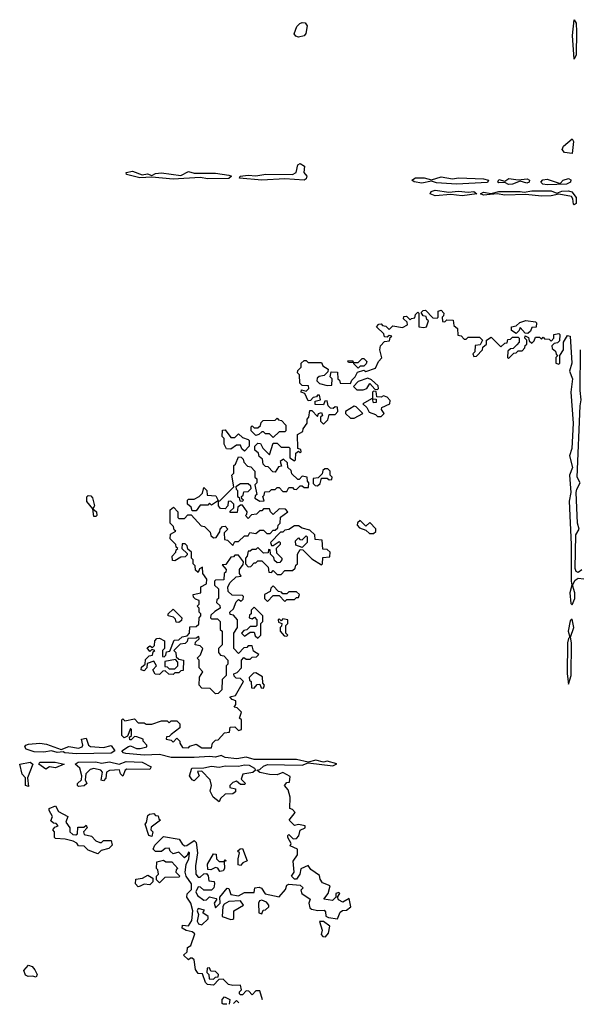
# Model space of a CAD drawing. Extents: x 1980017 to 2252640, y 74400 to 266395.
# Tile 303 of 388: x 2191790 to 2194697, y 166600 to 171708. Entities that reach past the tile are written whole.
import ezdxf

# ---------------------------------------------------------------- set-up
doc = ezdxf.new("R2010")
doc.units = 0

msp = doc.modelspace()

# ---------------------------------------------------------------- linework, layer by layer
at = {"layer": '0CON20XD'}
for points in [[(2193235, 171616.7), (2193221.2, 171621.2), (2193213.3, 171633.3), (2193227.7, 171672.3), (2193241.7, 171688.3), (2193255, 171693.3), (2193270.7, 171690.7), (2193281.2, 171675), (2193273.9, 171636.1), (2193265, 171624), (2193235, 171616.7)], [(2194665, 171502.5), (2194655.8, 171625), (2194665, 171707.5), (2194675, 171690), (2194677.9, 171645), (2194675.4, 171525), (2194665, 171502.5)], [(2194655, 171014), (2194615, 171019.4), (2194603.1, 171035), (2194609.2, 171050.8), (2194655, 171090), (2194662, 171075), (2194655, 171014)], [(2193045, 170875.7), (2192930, 170885), (2192932.5, 170895), (2192975, 170901.4), (2193015, 170896.9), (2193065.7, 170905.7), (2193205, 170904.2), (2193224, 170915), (2193232.9, 170955), (2193245, 170961.4), (2193266.9, 170946.9), (2193262.5, 170915), (2193278.8, 170895), (2193275, 170881.2), (2193265, 170875.8), (2193165, 170881.4), (2193045, 170875.7)], [(2192585, 170881.1), (2192475, 170891.2), (2192413.3, 170886.7), (2192344.2, 170904.2), (2192342.5, 170915), (2192375, 170921.2), (2192425, 170902.5), (2192452.3, 170907.7), (2192475, 170900), (2192495, 170909.2), (2192525, 170912.5), (2192625, 170900), (2192665, 170919.2), (2192695, 170910.8), (2192805, 170911.9), (2192875, 170900.8), (2192887.5, 170895), (2192875, 170883.1), (2192765, 170881.8), (2192725, 170889.2), (2192585, 170881.1)], [(2194055, 170854.4), (2193951.2, 170861.2), (2193925, 170870), (2193875, 170859.4), (2193836.1, 170866.1), (2193823.3, 170875), (2193842.3, 170887.7), (2193887, 170887), (2193925, 170876.7), (2193975, 170892), (2194035, 170882.5), (2194065, 170886.9), (2194195, 170882), (2194220, 170875), (2194215, 170862.5), (2194055, 170854.4)], [(2194325, 170852.9), (2194305, 170863.3), (2194275, 170860.8), (2194268.8, 170865), (2194275, 170878), (2194305, 170870), (2194325.9, 170884.1), (2194375, 170876.2), (2194421.7, 170881.7), (2194433.3, 170875), (2194432.5, 170865), (2194420, 170860), (2194385, 170870), (2194345, 170854.3), (2194325, 170852.9)], [(2194525, 170850), (2194502.5, 170855), (2194492.5, 170865), (2194503.2, 170876.8), (2194525, 170880), (2194591.7, 170858.3), (2194608.8, 170875), (2194635, 170884), (2194647.5, 170877.5), (2194646.2, 170865), (2194625, 170854.3), (2194525, 170850)], [(2193945, 170794), (2193917.5, 170805), (2193924.2, 170815.8), (2193945, 170823.8), (2194015, 170812.5), (2194065, 170818.6), (2194115, 170812.5), (2194144.2, 170815.8), (2194160, 170805), (2194085, 170794.2), (2194025, 170800), (2193945, 170794)], [(2194665, 170746.7), (2194661.4, 170751.4), (2194658.8, 170778.8), (2194650.8, 170790.8), (2194585, 170803.3), (2194545.7, 170794.3), (2194495, 170792.5), (2194415, 170801.2), (2194305, 170796.7), (2194265, 170804), (2194195, 170796.7), (2194180, 170805), (2194195, 170813.3), (2194235, 170806.7), (2194275, 170815.8), (2194385, 170817.1), (2194405, 170812.5), (2194445, 170819.2), (2194545, 170819.2), (2194575, 170807.5), (2194601.4, 170818.6), (2194635, 170820), (2194653.3, 170815), (2194675.4, 170785.4), (2194675, 170754), (2194665, 170746.7)], [(2192718.3, 168508.3), (2192705, 168500), (2192661.7, 168498.3), (2192658.3, 168481.7), (2192648.3, 168471.7), (2192621.7, 168468.3), (2192590, 168435), (2192600, 168425), (2192601.7, 168401.7), (2192615, 168390), (2192640, 168385), (2192638.3, 168331.7), (2192625, 168330), (2192615, 168320), (2192595, 168320), (2192585, 168310), (2192563, 168313), (2192545, 168330), (2192531.7, 168328.3), (2192515, 168310), (2192493, 168313), (2192480, 168335), (2192500, 168355), (2192485, 168380), (2192451.7, 168368.3), (2192450, 168345), (2192435, 168330), (2192420, 168335), (2192421.7, 168348.3), (2192440, 168365), (2192441.7, 168388.3), (2192461.7, 168408.3), (2192478.3, 168411.7), (2192481.7, 168428.3), (2192490, 168435), (2192475, 168440), (2192465, 168430), (2192451.7, 168448.3), (2192465, 168460), (2192478.3, 168451.7), (2192488.3, 168461.7), (2192490, 168485), (2192501.7, 168498.3), (2192515, 168500), (2192540, 168485), (2192540, 168445), (2192530, 168435), (2192530, 168405), (2192538.3, 168401.7), (2192548.3, 168411.7), (2192551.7, 168428.3), (2192568.3, 168431.7), (2192591.7, 168488.3), (2192615, 168490), (2192633, 168507), (2192658.3, 168511.7), (2192670, 168525), (2192671.7, 168558.3), (2192705, 168560), (2192718.3, 168571.7), (2192720, 168605), (2192730, 168615), (2192730, 168625), (2192720, 168635), (2192720, 168655), (2192710, 168665), (2192720, 168675), (2192720, 168695), (2192701.7, 168701.7), (2192691.7, 168711.7), (2192690, 168725), (2192730, 168735), (2192730, 168765), (2192758.3, 168781.7), (2192760, 168805), (2192740, 168835), (2192738.3, 168868.3), (2192721.7, 168858.3), (2192715, 168840), (2192701.7, 168851.7), (2192700, 168875), (2192690, 168885), (2192690, 168905), (2192680, 168915), (2192680, 168945), (2192661.7, 168961.7), (2192658.3, 168978.3), (2192648.3, 168988.3), (2192631.7, 168988.3), (2192630, 168965), (2192658.3, 168938.3), (2192658.3, 168931.7), (2192648.3, 168921.7), (2192625, 168920), (2192595, 168900), (2192583, 168903), (2192580, 168925), (2192600, 168945), (2192601.7, 168958.3), (2192610, 168965), (2192601.7, 168971.7), (2192600, 168985), (2192570, 169015), (2192571.7, 169038.3), (2192600, 169055), (2192591.7, 169061.7), (2192588.3, 169078.3), (2192570, 169095), (2192570, 169165), (2192588.3, 169178.3), (2192610, 169155), (2192610, 169125), (2192615, 169120), (2192645, 169120), (2192661.7, 169138.3), (2192678.3, 169138.3), (2192731.7, 169081.7), (2192748.3, 169078.3), (2192778.3, 169048.3), (2192781.7, 169031.7), (2192795, 169020), (2192808.3, 169021.7), (2192828.3, 169051.7), (2192830, 169065), (2192841.7, 169078.3), (2192855, 169080), (2192870, 169065), (2192850, 169045), (2192851.7, 169011.7), (2192868.3, 169008.3), (2192895, 168980), (2192905, 169000), (2192925, 169000), (2192955, 169030), (2192975, 169030), (2192982.5, 169047.5), (2193015, 169042.5), (2193035, 169060), (2193055, 169060), (2193071.7, 169041.7), (2193088.3, 169041.7), (2193105, 169060), (2193115, 169060), (2193128.3, 169071.7), (2193130, 169085), (2193140, 169095), (2193143, 169127), (2193180, 169155), (2193168.3, 169168.3), (2193135, 169170), (2193105, 169140), (2193090, 169155), (2193085, 169170), (2193055, 169170), (2193045, 169160), (2193035, 169160), (2193018.3, 169141.7), (2192991.7, 169138.3), (2192975, 169120), (2192960, 169135), (2192968.3, 169141.7), (2192970, 169155), (2192945, 169190), (2192935, 169190), (2192921.7, 169178.3), (2192918.3, 169151.7), (2192881.7, 169151.7), (2192881.7, 169158.3), (2192900, 169175), (2192900, 169195), (2192885, 169210), (2192871.7, 169208.3), (2192870, 169185), (2192855, 169170), (2192831.7, 169171.7), (2192820, 169185), (2192820, 169210), (2192815, 169210), (2192785, 169190), (2192775, 169200), (2192765, 169190), (2192725, 169190), (2192705, 169160), (2192685, 169160), (2192678.3, 169178.3), (2192660, 169195), (2192660, 169215), (2192665, 169220), (2192695, 169220), (2192720, 169235), (2192738.3, 169251.7), (2192745, 169280), (2192760, 169265), (2192761.7, 169241.7), (2192807, 169237), (2192820, 169210), (2192828.3, 169211.7), (2192900, 169285), (2192890, 169345), (2192900, 169355), (2192900, 169395), (2192908.3, 169401.7), (2192925, 169440), (2192938.3, 169438.3), (2192948.3, 169428.3), (2192951.7, 169411.7), (2192971.7, 169391.7), (2192988.3, 169388.3), (2193010, 169365), (2193010, 169335), (2193020, 169325), (2193020, 169305), (2193010, 169295), (2193020, 169245), (2193011.7, 169238.3), (2193010, 169225), (2193035, 169210), (2193058.3, 169211.7), (2193050, 169235), (2193058.3, 169241.7), (2193061.7, 169258.3), (2193085, 169260), (2193095, 169270), (2193115, 169270), (2193125, 169280), (2193135, 169280), (2193155, 169260), (2193175, 169260), (2193185, 169280), (2193205, 169280), (2193211.7, 169271.7), (2193225, 169270), (2193245, 169290), (2193255, 169290), (2193265, 169280), (2193288.3, 169281.7), (2193290, 169305), (2193283, 169313), (2193280, 169335), (2193255, 169340), (2193238.3, 169321.7), (2193231.7, 169321.7), (2193201.7, 169351.7), (2193198.3, 169368.3), (2193180, 169385), (2193178.3, 169408.3), (2193158.3, 169428.3), (2193140, 169415), (2193148.3, 169391.7), (2193131.7, 169388.3), (2193115, 169360), (2193101.7, 169361.7), (2193078.3, 169388.3), (2193065, 169390), (2193051.7, 169401.7), (2193048.3, 169428.3), (2193031.7, 169441.7), (2193028.3, 169458.3), (2193010, 169475), (2193010, 169495), (2193025, 169510), (2193038.3, 169508.3), (2193050, 169485), (2193085, 169450), (2193105, 169510), (2193125, 169510), (2193145, 169490), (2193185, 169490), (2193190, 169485), (2193190, 169435), (2193215, 169420), (2193220, 169425), (2193221.7, 169458.3), (2193235, 169470), (2193245, 169460), (2193250, 169465), (2193248.3, 169478.3), (2193232.5, 169482.5), (2193230, 169555), (2193258.3, 169571.7), (2193260, 169585), (2193280, 169615), (2193280, 169635), (2193290, 169645), (2193295, 169680), (2193305, 169680), (2193335, 169650), (2193340, 169665), (2193355, 169670), (2193360, 169655), (2193350, 169645), (2193350, 169625), (2193365, 169610), (2193388.3, 169631.7), (2193395, 169660), (2193425, 169660), (2193440, 169675), (2193438.3, 169698.3), (2193425, 169700), (2193415, 169690), (2193401.7, 169691.7), (2193390, 169705), (2193385, 169730), (2193371.7, 169728.3), (2193365, 169710), (2193321.7, 169711.7), (2193321.7, 169728.3), (2193350, 169735), (2193345, 169760), (2193335, 169760), (2193328.3, 169751.7), (2193311.7, 169748.3), (2193298.3, 169731.7), (2193285, 169730), (2193268.3, 169768.3), (2193250, 169775), (2193251.7, 169788.3), (2193275, 169780), (2193290, 169795), (2193288.3, 169808.3), (2193255, 169810), (2193241.7, 169821.7), (2193240, 169865), (2193230, 169875), (2193231.7, 169888.3), (2193250, 169905), (2193250, 169925), (2193265, 169940), (2193275, 169940), (2193285, 169930), (2193355, 169930), (2193361.7, 169911.7), (2193390, 169895), (2193388.3, 169881.7), (2193368.3, 169861.7), (2193343, 169857), (2193331.7, 169848.3), (2193330, 169835), (2193345, 169820), (2193385, 169810), (2193408.3, 169811.7), (2193410, 169845), (2193400, 169855), (2193405, 169880), (2193438.3, 169878.3), (2193440, 169845), (2193448.3, 169838.3), (2193451.7, 169821.7), (2193505, 169820), (2193511.7, 169838.3), (2193530, 169855), (2193541.7, 169878.3), (2193575, 169890), (2193585, 169882.5), (2193635, 169900), (2193650, 169935), (2193667, 169953), (2193657.5, 169995), (2193660, 170015), (2193681.7, 170038.3), (2193708.3, 170041.7), (2193711.7, 170058.3), (2193720, 170065), (2193705, 170070), (2193695, 170060), (2193681.7, 170061.7), (2193678.3, 170078.3), (2193640, 170115), (2193651.7, 170128.3), (2193665, 170130), (2193671.7, 170121.7), (2193688.3, 170118.3), (2193705, 170100), (2193725, 170120), (2193775, 170110), (2193800, 170125), (2193798.3, 170138.3), (2193780, 170155), (2193781.7, 170168.3), (2193795, 170170), (2193815, 170150), (2193821.7, 170158.3), (2193838.3, 170161.7), (2193841.7, 170178.3), (2193855, 170190), (2193860, 170185), (2193860, 170115), (2193885, 170110), (2193900, 170115), (2193910, 170145), (2193901.7, 170151.7), (2193898.3, 170168.3), (2193881.7, 170171.7), (2193871.7, 170188.3), (2193881.7, 170198.3), (2193895, 170200), (2193931.7, 170161.7), (2193955, 170160), (2193960, 170165), (2193960, 170195), (2193975, 170200), (2193990, 170185), (2193988.3, 170171.7), (2193980, 170165), (2193981.7, 170141.7), (2193995, 170140), (2194005, 170150), (2194038.3, 170148.3), (2194041.7, 170121.7), (2194060, 170105), (2194061.7, 170071.7), (2194078.3, 170068.3), (2194095, 170050), (2194105, 170050), (2194115, 170060), (2194175, 170060), (2194190, 170045), (2194178.3, 170021.7), (2194151.7, 170018.3), (2194150, 169985), (2194140, 169975), (2194145, 169960), (2194158.3, 169961.7), (2194190, 169995), (2194191.7, 170008.3), (2194210, 170025), (2194210, 170045), (2194235, 170060), (2194285, 170010), (2194305, 170030), (2194318.3, 170031.7), (2194321.7, 170048.3), (2194335, 170050), (2194345, 170060), (2194375, 170060), (2194380, 170055), (2194380, 170035), (2194368.3, 170021.7), (2194348.3, 170001.7), (2194335, 170000), (2194321.7, 169988.3), (2194320, 169955), (2194325, 169950), (2194351.7, 169978.3), (2194365, 169980), (2194375, 169990), (2194395, 169990), (2194410, 170005), (2194411.7, 170018.3), (2194420, 170025), (2194420, 170045), (2194410, 170055), (2194411.7, 170068.3), (2194428.3, 170058.3), (2194431.7, 170041.7), (2194445, 170030), (2194458.3, 170041.7), (2194465, 170060), (2194485, 170060), (2194495, 170050), (2194505, 170060), (2194511.7, 170051.7), (2194535, 170050), (2194545, 170040), (2194560, 170055), (2194560, 170075), (2194585, 170080), (2194590, 170075), (2194588.3, 170041.7), (2194578.3, 170031.7), (2194561.7, 170028.3), (2194550, 170015), (2194551.7, 170001.7), (2194568.3, 169988.3), (2194571.7, 169971.7), (2194580, 169965), (2194570, 169955), (2194570, 169925), (2194585, 169920), (2194590, 169925), (2194590, 169965), (2194610, 169995), (2194610, 170035), (2194630.7, 170069.3), (2194645, 170066.7), (2194652.9, 169925), (2194640, 169885), (2194656.9, 169845), (2194647.1, 169775), (2194659.2, 169615), (2194652.3, 169482.3), (2194641.4, 169445), (2194655.8, 169385), (2194640.8, 169345), (2194647.5, 169255), (2194639.7, 169209.7)], [(2194425, 170080), (2194411.7, 170081.7), (2194385, 170110), (2194380, 170095), (2194365, 170080), (2194340, 170095), (2194340, 170115), (2194365, 170120), (2194383, 170137), (2194415, 170147.5), (2194465, 170140), (2194470, 170135), (2194468.3, 170111.7), (2194445, 170110), (2194438.3, 170091.7), (2194425, 170080)], [(2194705, 168854.4), (2194685, 168839.2), (2194675.6, 168845.6), (2194670.9, 168860.9), (2194673.3, 169035), (2194691.2, 169065), (2194683.1, 169095), (2194675.4, 169255), (2194678, 169272), (2194696, 169305), (2194680.6, 169335), (2194695.3, 169705), (2194702.1, 169735), (2194695.9, 169784.1), (2194698.6, 169995)], [(2193545, 169900), (2193521.7, 169921.7), (2193520, 169930), (2193495, 169930), (2193491.7, 169938.3), (2193515, 169940), (2193520, 169930), (2193545, 169930), (2193565, 169950), (2193575, 169950), (2193590, 169935), (2193587, 169923), (2193575, 169910), (2193555, 169910), (2193545, 169900)], [(2193571.7, 169788.3), (2193590, 169795), (2193605, 169820), (2193631.7, 169791.7), (2193645, 169790), (2193650, 169795), (2193648.3, 169808.3), (2193615, 169840), (2193595, 169847.5), (2193545, 169830), (2193520, 169805), (2193538.3, 169788.3), (2193571.7, 169788.3)], [(2193665, 169650), (2193680, 169665), (2193666.7, 169685), (2193667.5, 169695), (2193710, 169715), (2193711.7, 169731.7), (2193695, 169750), (2193677, 169757), (2193665, 169750), (2193641.7, 169751.7), (2193638.3, 169778.3), (2193625, 169780), (2193620, 169775), (2193620, 169740), (2193638.3, 169738.3), (2193638.3, 169721.7), (2193625, 169720), (2193620, 169740), (2193615, 169740), (2193570, 169715), (2193590, 169695), (2193601.7, 169671.7), (2193635, 169660), (2193645, 169650), (2193665, 169650)], [(2193525, 169640), (2193570, 169665), (2193535, 169700), (2193525, 169702.5), (2193480, 169675), (2193480, 169665), (2193505, 169640), (2193525, 169640)], [(2193105, 169540), (2193085, 169560), (2193065, 169560), (2193055, 169570), (2193045, 169570), (2193030, 169555), (2193015, 169550), (2192990, 169575), (2192990, 169595), (2192995, 169600), (2193005, 169590), (2193025, 169590), (2193038.3, 169601.7), (2193041.7, 169618.3), (2193051.7, 169628.3), (2193115, 169630), (2193125, 169640), (2193131.7, 169631.7), (2193148.3, 169628.3), (2193170, 169605), (2193170, 169575), (2193165, 169570), (2193135, 169570), (2193105, 169540)], [(2192955, 169470), (2192941.7, 169481.7), (2192935, 169500), (2192915, 169500), (2192885, 169480), (2192861.7, 169481.7), (2192850, 169505), (2192850, 169535), (2192840, 169545), (2192841.7, 169578.3), (2192855, 169580), (2192885, 169540), (2192905, 169540), (2192925, 169560), (2192945, 169540), (2192975, 169530), (2192980, 169525), (2192980, 169495), (2192955, 169470)], [(2193335, 169290), (2193348.3, 169301.7), (2193355, 169330), (2193385, 169330), (2193395, 169320), (2193408.3, 169321.7), (2193410, 169335), (2193400, 169345), (2193400, 169365), (2193388.3, 169378.3), (2193371.7, 169378.3), (2193361.7, 169368.3), (2193358.3, 169351.7), (2193338.3, 169331.7), (2193311.7, 169328.3), (2193311.7, 169301.7), (2193321.7, 169291.7), (2193335, 169290)], [(2192945, 169210), (2192950, 169215), (2192941.7, 169221.7), (2192940, 169235), (2192948.3, 169241.7), (2192951.7, 169258.3), (2192975, 169260), (2192990, 169275), (2192988.3, 169288.3), (2192975, 169300), (2192935, 169300), (2192910, 169285), (2192911.7, 169271.7), (2192920, 169265), (2192920, 169235), (2192928.3, 169228.3), (2192931.7, 169211.7), (2192945, 169210)], [(2192185, 169130), (2192175, 169130), (2192170, 169170), (2192138.3, 169208.3), (2192138.3, 169231.7), (2192145, 169240), (2192158.3, 169238.3), (2192167.5, 169227.5), (2192177.5, 169185), (2192170, 169170), (2192187.5, 169155), (2192190, 169135), (2192185, 169130)], [(2194639.7, 169209.7), (2194650, 168985), (2194648.8, 168795), (2194653.3, 168775), (2194642.5, 168735), (2194648.3, 168678.3), (2194655, 168672.5), (2194669.2, 168705), (2194668.1, 168735), (2194656.7, 168775), (2194669.6, 168800.5), (2194685, 168811.2), (2194715, 168807.8)], [(2193625, 169042.5), (2193637, 169053), (2193637, 169067), (2193605, 169100), (2193585, 169080), (2193555, 169110), (2193541.7, 169098.3), (2193540, 169085), (2193551.7, 169071.7), (2193585, 169060), (2193603, 169043), (2193625, 169042.5)], [(2193145, 168830), (2193165, 168850), (2193205, 168850), (2193218.3, 168861.7), (2193221.7, 168878.3), (2193230, 168885), (2193230, 168935), (2193245, 168960), (2193258.3, 168958.3), (2193305, 168910), (2193355, 168880), (2193360, 168885), (2193361.7, 168918.3), (2193398.3, 168921.7), (2193400, 168945), (2193385, 168960), (2193361.7, 168961.7), (2193358.3, 169008.3), (2193321.7, 169011.7), (2193320, 169035), (2193295, 169060), (2193255, 169070), (2193235, 169082.5), (2193215, 169082.5), (2193185, 169062.5), (2193165, 169060), (2193155, 169050), (2193141.7, 169048.3), (2193090, 168995), (2193095, 168980), (2193105, 168980), (2193135, 169000), (2193140, 168995), (2193140, 168985), (2193120, 168965), (2193121.7, 168941.7), (2193150, 168915), (2193150, 168905), (2193138.3, 168891.7), (2193125, 168890), (2193111.7, 168901.7), (2193108.3, 168918.3), (2193090, 168935), (2193088.3, 168958.3), (2193080, 168960), (2193078.3, 168941.7), (2193055, 168940), (2193025, 168970), (2193015, 168960), (2192995, 168960), (2192985, 168950), (2192975, 168950), (2192970, 168925), (2192960, 168915), (2192960, 168885), (2192975, 168870), (2192988.3, 168871.7), (2193005, 168890), (2193015, 168890), (2193025, 168900), (2193045, 168900), (2193078.3, 168868.3), (2193081.7, 168841.7), (2193095, 168840), (2193105, 168850), (2193125, 168830), (2193145, 168830)], [(2193255, 168970), (2193221.7, 168981.7), (2193220, 169005), (2193235, 169020), (2193241.7, 169011.7), (2193255, 169010), (2193275, 169030), (2193280, 169025), (2193280, 168995), (2193255, 168970)], [(2193048.8, 166624), (2193035, 166670), (2193015, 166670), (2192995, 166650), (2192978.3, 166668.3), (2192965, 166670), (2192945, 166650), (2192935, 166650), (2192930, 166655), (2192930, 166665), (2192940, 166675), (2192935, 166700), (2192895, 166697.5), (2192873, 166703), (2192845, 166730), (2192821.7, 166728.3), (2192795, 166700), (2192763, 166703), (2192753, 166713), (2192738.3, 166758.3), (2192715, 166760), (2192700.7, 166780.7), (2192695, 166830), (2192685, 166840), (2192675, 166840), (2192665, 166830), (2192640, 166855), (2192658.3, 166871.7), (2192660, 166895), (2192677.5, 166905), (2192697.5, 166965), (2192685, 166976.7), (2192653, 166983), (2192632.5, 166995), (2192635, 167010), (2192665, 167007.5), (2192683.3, 167035), (2192687.5, 167085), (2192676.7, 167125), (2192656.7, 167155), (2192657.5, 167172.5), (2192680, 167195), (2192681.2, 167225), (2192652.5, 167265), (2192647.5, 167285), (2192652.5, 167325), (2192667.5, 167355), (2192670, 167385), (2192665, 167390), (2192658.3, 167371.7), (2192645, 167360), (2192615, 167390), (2192585, 167380), (2192570, 167395), (2192565, 167410), (2192545, 167407.5), (2192525, 167393.3), (2192495, 167392.5), (2192482.5, 167405), (2192490, 167425), (2192535, 167470), (2192617, 167457), (2192631.7, 167431.7), (2192645, 167422.5), (2192657, 167423), (2192695, 167450), (2192705, 167440), (2192712.5, 167385), (2192701.2, 167318.8), (2192703.3, 167275), (2192715, 167260), (2192725, 167260), (2192745, 167277.5), (2192758.3, 167278.3), (2192767, 167267), (2192770, 167240), (2192797.5, 167237.5), (2192800, 167225), (2192796.7, 167205), (2192785, 167192.5), (2192745, 167192.5), (2192728.3, 167208.3), (2192715, 167210), (2192703.6, 167183.6), (2192712.5, 167165), (2192745, 167140), (2192758.3, 167141.7), (2192775, 167157.5), (2192809.3, 167149.3), (2192812.5, 167145), (2192797.5, 167125), (2192805, 167100), (2192830, 167125), (2192827.5, 167155), (2192865, 167202.5), (2192875, 167200), (2192885, 167170), (2192925, 167162.5), (2192955, 167180), (2193005, 167180), (2193010, 167205), (2193031.7, 167208.3), (2193043, 167203), (2193063, 167173), (2193135, 167156.7), (2193167.5, 167195), (2193175, 167217.5), (2193185, 167222.5), (2193245, 167217.5), (2193260, 167205), (2193248.3, 167191.7), (2193253.3, 167175), (2193296.7, 167145), (2193290, 167125), (2193295, 167100), (2193303, 167093), (2193336.4, 167086.4), (2193368.3, 167088.3), (2193375, 167080), (2193377.5, 167057.5), (2193390.7, 167050.7), (2193437, 167043), (2193451.7, 167078.3), (2193463.6, 167086.4), (2193485, 167087.5), (2193507.5, 167105), (2193498.3, 167148.3), (2193465, 167130), (2193442.3, 167142.3), (2193437.5, 167155), (2193450, 167175), (2193445, 167180), (2193430, 167175), (2193430, 167155), (2193411.7, 167138.3), (2193367.5, 167145), (2193390, 167175), (2193400, 167215), (2193360, 167230), (2193348.3, 167248.3), (2193345, 167267.5), (2193300, 167300), (2193285, 167320), (2193247, 167303), (2193242.5, 167275), (2193225, 167250), (2193215, 167250), (2193200, 167265), (2193212.5, 167285), (2193208.3, 167341.7), (2193230, 167375), (2193230, 167405), (2193191.7, 167421.7), (2193197.5, 167435), (2193180, 167465), (2193180, 167475), (2193185, 167480), (2193208.3, 167458.3), (2193225, 167460), (2193236.7, 167473.3), (2193245, 167502.5), (2193270, 167515), (2193270, 167525), (2193235, 167532.5), (2193215, 167527.5), (2193187.5, 167555), (2193217.5, 167595), (2193205, 167610), (2193190, 167615), (2193192.5, 167675), (2193181.7, 167711.7), (2193163.3, 167735), (2193175, 167750), (2193188.3, 167751.7), (2193191.7, 167781.7), (2193155, 167802.5), (2193125, 167790), (2193085, 167792.5), (2193035, 167802.5), (2193020, 167815), (2193035, 167817.5), (2193054.4, 167835.6), (2193075, 167844.4), (2193162.5, 167842.5), (2193255, 167840), (2193285, 167852.5), (2193413, 167837), (2193435, 167846.7), (2193385, 167861.2), (2193365, 167856), (2193325, 167865.7), (2193285, 167856.2), (2193225, 167870), (2193005, 167870), (2192965, 167882.5), (2192915.8, 167874.2), (2192855, 167880), (2192835, 167890), (2192805, 167881.9), (2192775, 167886), (2192695, 167880), (2192575, 167881.1), (2192515, 167896), (2192435, 167891.9), (2192340.9, 167900.9), (2192327.5, 167905), (2192320, 167915), (2192355, 167937.5), (2192365, 167940), (2192395, 167926.7), (2192415, 167926.7), (2192450, 167935), (2192450, 167945), (2192430, 167965), (2192430, 167975), (2192397, 167987), (2192385, 167990), (2192368.3, 167971.7), (2192361.7, 167971.7), (2192360, 167985), (2192370, 167995), (2192370, 168025), (2192365, 168030), (2192348.3, 167991.7), (2192331.7, 167981.7), (2192320, 167995), (2192320, 168075), (2192325, 168080), (2192335, 168070), (2192385, 168080), (2192405, 168060), (2192435, 168060), (2192445, 168052.5), (2192475, 168052.5), (2192525, 168070), (2192555, 168070), (2192565, 168060), (2192575, 168070), (2192605, 168070), (2192620, 168055), (2192620, 168035), (2192575, 168000), (2192565, 167990), (2192551.7, 167988.3), (2192550, 167975), (2192575, 167970), (2192585, 167960), (2192605, 167980), (2192620, 167965), (2192620, 167955), (2192635, 167932.5), (2192665, 167930), (2192671.7, 167938.3), (2192705, 167950), (2192735, 167930), (2192785, 167930), (2192790, 167955), (2192805, 167970), (2192818.3, 167971.7), (2192851.7, 168008.3), (2192878.3, 168011.7), (2192881.7, 168038.3), (2192905, 168040), (2192925, 168020), (2192940, 168025), (2192940, 168075), (2192930, 168085), (2192940, 168115), (2192918.3, 168138.3), (2192901.7, 168141.7), (2192910, 168155), (2192910, 168175), (2192891.7, 168181.7), (2192880, 168195), (2192908.3, 168201.7), (2192950, 168275), (2192935, 168290), (2192911.7, 168291.7), (2192901.7, 168301.7), (2192900, 168315), (2192918.3, 168321.7), (2192940, 168345), (2192940, 168385), (2192951.7, 168398.3), (2192965, 168390), (2192985, 168390), (2192995, 168400), (2193018.3, 168401.7), (2193030, 168415), (2193001.7, 168431.7), (2192995, 168460), (2192975, 168460), (2192968.3, 168451.7), (2192951.7, 168448.3), (2192925, 168420), (2192900, 168445), (2192900, 168525), (2192920, 168555), (2192920, 168595), (2192898.3, 168618.3), (2192881.7, 168621.7), (2192880, 168635), (2192898.3, 168651.7), (2192911.7, 168688.3), (2192925, 168700), (2192938.3, 168691.7), (2192948.3, 168701.7), (2192950, 168715), (2192945, 168720), (2192891.7, 168721.7), (2192871.7, 168741.7), (2192870, 168765), (2192881.7, 168788.3), (2192911.7, 168818.3), (2192938.3, 168821.7), (2192930, 168835), (2192930, 168855), (2192948.3, 168881.7), (2192950, 168895), (2192925, 168930), (2192905, 168930), (2192898.3, 168921.7), (2192885, 168920), (2192858.3, 168881.7), (2192840, 168880), (2192860, 168855), (2192858.3, 168841.7), (2192850, 168835), (2192848.3, 168801.7), (2192805, 168800), (2192800, 168795), (2192800, 168775), (2192820, 168755), (2192820, 168705), (2192811.7, 168698.3), (2192810, 168685), (2192828.3, 168668.3), (2192830, 168655), (2192801.7, 168638.3), (2192781.7, 168618.3), (2192780, 168605), (2192785, 168600), (2192815, 168600), (2192830, 168585), (2192830, 168545), (2192840, 168535), (2192840, 168465), (2192820, 168445), (2192820, 168425), (2192831.7, 168411.7), (2192848.3, 168408.3), (2192870, 168385), (2192870, 168365), (2192860, 168355), (2192860, 168305), (2192840, 168285), (2192838.3, 168231.7), (2192818.3, 168211.7), (2192805, 168210), (2192778.3, 168238.3), (2192735, 168240), (2192720, 168255), (2192723, 168297), (2192740, 168325), (2192720, 168345), (2192720, 168385), (2192710, 168395), (2192727, 168413), (2192740, 168445), (2192725, 168460), (2192700, 168465), (2192701.7, 168478.3), (2192720, 168495), (2192718.3, 168508.3)], [(2193165, 168690), (2193175, 168700), (2193215, 168700), (2193225, 168710), (2193235, 168710), (2193240, 168725), (2193225, 168740), (2193185, 168740), (2193175, 168730), (2193155, 168730), (2193148.3, 168738.3), (2193131.7, 168741.7), (2193105, 168770), (2193091.7, 168758.3), (2193088.3, 168741.7), (2193060, 168725), (2193060, 168705), (2193075, 168690), (2193105, 168720), (2193135, 168720), (2193165, 168690)], [(2192615, 168580), (2192601.7, 168581.7), (2192598.3, 168598.3), (2192588.3, 168608.3), (2192560, 168615), (2192560, 168625), (2192585, 168650), (2192630, 168605), (2192628.3, 168591.7), (2192615, 168580)], [(2193025, 168500), (2193040, 168515), (2193040, 168575), (2193050, 168585), (2193050, 168615), (2193005, 168660), (2192990, 168645), (2192990, 168625), (2192981.7, 168618.3), (2192980, 168605), (2192995, 168600), (2193008.3, 168608.3), (2193020, 168595), (2193020, 168565), (2193015, 168560), (2192985, 168560), (2192968.3, 168541.7), (2192951.7, 168538.3), (2192940, 168525), (2192955, 168510), (2192985, 168530), (2193005, 168530), (2193011.7, 168511.7), (2193025, 168500)], [(2193175, 168510), (2193180, 168515), (2193170, 168525), (2193170, 168565), (2193180, 168575), (2193180, 168595), (2193155, 168600), (2193145, 168590), (2193135, 168600), (2193130, 168595), (2193131.7, 168581.7), (2193150, 168575), (2193148.3, 168561.7), (2193140, 168555), (2193140, 168535), (2193161.7, 168511.7), (2193175, 168510)], [(2194635, 168260), (2194650, 168305), (2194650.8, 168475), (2194646.2, 168505), (2194662.5, 168555), (2194655, 168597.5), (2194645, 168590), (2194634, 168535), (2194642.5, 168505), (2194635, 168497.5), (2194630.8, 168475), (2194628.6, 168315), (2194635, 168260)], [(2192595, 168340), (2192610, 168355), (2192610, 168375), (2192598.3, 168388.3), (2192541.7, 168378.3), (2192541.7, 168351.7), (2192555, 168350), (2192565, 168340), (2192595, 168340)], [(2193055, 168240), (2193060, 168255), (2193050, 168265), (2193048.3, 168298.3), (2193015, 168320), (2193001.7, 168318.3), (2192980, 168295), (2192981.7, 168281.7), (2192990, 168275), (2192991.7, 168241.7), (2193005, 168240), (2193021.7, 168258.3), (2193035, 168260), (2193041.7, 168241.7), (2193055, 168240)], [(2192085, 167898.9), (2192024.5, 167904.4), (2192015, 167910), (2191985, 167906.2), (2191954.1, 167914.1), (2191915, 167907.5), (2191865, 167910), (2191822.9, 167922.9), (2191816.7, 167935), (2191822.5, 167945), (2191835, 167950), (2191895, 167953.8), (2191929.3, 167949.3), (2192005, 167922.5), (2192045, 167936.7), (2192095, 167929.2), (2192113.3, 167935), (2192116.7, 167945), (2192110, 167975), (2192135, 167980), (2192146.7, 167945), (2192157.7, 167937.7), (2192225, 167932), (2192265, 167942.5), (2192282.5, 167915), (2192265, 167902.9), (2192085, 167898.9)], [(2191835, 167730), (2191820, 167735), (2191820, 167775), (2191803, 167793), (2191790, 167845), (2191845, 167856.2), (2191857.5, 167845), (2191830, 167775), (2191835, 167730)], [(2191925, 167820), (2191890, 167845), (2191893.6, 167856.4), (2191973.9, 167856.1), (2192020, 167845), (2191975, 167827.5), (2191945, 167832.5), (2191925, 167820)], [(2192095, 167730), (2192090, 167735), (2192090, 167745), (2192110, 167765), (2192112.5, 167785), (2192101.2, 167825), (2192077.5, 167845), (2192093.1, 167856.9), (2192185, 167858.6), (2192215, 167851.2), (2192255, 167858.1), (2192305, 167846.2), (2192341.3, 167858.7), (2192425, 167855.7), (2192471.7, 167831.7), (2192465, 167817.5), (2192345, 167820), (2192336.1, 167813.9), (2192325, 167783.3), (2192312.5, 167795), (2192307, 167817), (2192255, 167812.5), (2192240, 167805), (2192236.2, 167773.8), (2192225, 167760), (2192212.5, 167762.5), (2192220, 167805), (2192210, 167815), (2192175, 167822.5), (2192155, 167818.8), (2192132.5, 167795), (2192130, 167765), (2192137.5, 167745), (2192125, 167732.5), (2192095, 167730)], [(2192825, 167650), (2192793.3, 167675), (2192777.5, 167705), (2192783.8, 167735), (2192777.5, 167765), (2192735, 167810), (2192711.7, 167808.3), (2192720, 167785), (2192695, 167760), (2192683.6, 167763.6), (2192670, 167785), (2192682.5, 167825), (2192745, 167826), (2192785, 167835.7), (2192825, 167830), (2192855, 167837.1), (2192925, 167835.8), (2192955, 167842.5), (2192980.4, 167840.5), (2193007.5, 167825), (2193012.5, 167815), (2192998.3, 167801.7), (2192946.7, 167793.3), (2192938.3, 167768.3), (2192960, 167745), (2192955, 167740), (2192935, 167740), (2192915, 167757.5), (2192895, 167750), (2192880, 167735), (2192880, 167725), (2192908.3, 167718.3), (2192908.3, 167701.7), (2192895, 167692.5), (2192855, 167690), (2192831.7, 167668.3), (2192825, 167650)], [(2192195, 167380), (2192145, 167400), (2192125, 167420), (2192095, 167422.5), (2192086.7, 167436.7), (2192067, 167447), (2192025, 167457.5), (2191975, 167460), (2191970, 167465), (2191970, 167495), (2191962.5, 167505), (2191971.7, 167518.3), (2191990, 167525), (2191978.3, 167538.3), (2191965, 167540), (2191951.7, 167551.7), (2191960, 167575), (2191942.5, 167605), (2191943.6, 167616.4), (2191975, 167630), (2191990.7, 167600.7), (2192040, 167575), (2192030, 167545), (2192050, 167515), (2192050, 167495), (2192065, 167480), (2192081.7, 167478.3), (2192090, 167485), (2192091.7, 167518.3), (2192121.7, 167518.3), (2192135, 167530), (2192140, 167515), (2192120, 167495), (2192125, 167480), (2192161.7, 167471.7), (2192185, 167447.5), (2192205, 167440), (2192215, 167440), (2192225, 167450), (2192265, 167450), (2192270, 167425), (2192251.7, 167408.3), (2192211.7, 167398.3), (2192195, 167380)], [(2192475, 167470), (2192460, 167475), (2192440, 167535), (2192447, 167543), (2192455, 167580), (2192463, 167587), (2192485, 167590), (2192495, 167580), (2192508.3, 167578.3), (2192511.7, 167561.7), (2192520, 167555), (2192471.7, 167518.3), (2192470, 167505), (2192480, 167495), (2192475, 167470)], [(2192828.3, 167288.3), (2192816.7, 167306.7), (2192805, 167310), (2192781.7, 167298.3), (2192765, 167300), (2192763, 167327), (2192795, 167380), (2192808.3, 167378.3), (2192810, 167355), (2192825, 167340), (2192850, 167340), (2192855, 167350), (2192860, 167345), (2192850, 167340), (2192852.5, 167305), (2192845, 167292.5), (2192828.3, 167288.3)], [(2192935, 167320), (2192923.6, 167323.6), (2192922.5, 167355), (2192930, 167385), (2192920, 167395), (2192933, 167407), (2192945, 167407.5), (2192970, 167345), (2192946.4, 167333.6), (2192935, 167320)], [(2192515, 167230), (2192500, 167245), (2192500, 167265), (2192510, 167275), (2192507, 167297), (2192500, 167305), (2192501.7, 167338.3), (2192535, 167347.5), (2192548.3, 167338.3), (2192578.3, 167338.3), (2192610, 167305), (2192601.7, 167298.3), (2192600, 167285), (2192620, 167265), (2192615, 167260), (2192543, 167257), (2192515, 167230)], [(2192405, 167210), (2192390, 167225), (2192391.7, 167248.3), (2192426.4, 167253.6), (2192455, 167270), (2192480, 167255), (2192480, 167235), (2192465, 167220), (2192435, 167222.5), (2192415, 167212.5), (2192405, 167210)], [(2192885, 167040), (2192895, 167042.5), (2192900, 167045), (2192900, 167085), (2192950, 167115), (2192935, 167137.5), (2192875, 167132.5), (2192850.7, 167119.3), (2192843.3, 167106.7), (2192840, 167055), (2192885, 167040)], [(2193045, 167070), (2193052.5, 167087.5), (2193065, 167090), (2193082.5, 167105), (2193082.5, 167115), (2193069.3, 167129.3), (2193045, 167140), (2193033.6, 167136.4), (2193027.5, 167125), (2193030, 167075), (2193045, 167070)], [(2192735, 167012.5), (2192766.4, 167043.6), (2192767.5, 167055), (2192740, 167075), (2192748.3, 167088.3), (2192715, 167097.5), (2192710, 167085), (2192717.5, 167065), (2192710.7, 167030.7), (2192717, 167017), (2192735, 167012.5)], [(2193375, 166950), (2193391.7, 166968.3), (2193397.5, 167005), (2193365, 167030), (2193345, 167030), (2193357.5, 166985), (2193352.5, 166962.5), (2193361.7, 166951.7), (2193375, 166950)], [(2191875, 166740), (2191856.1, 166746.1), (2191833.8, 166743.8), (2191820.8, 166750.8), (2191812, 166775), (2191835, 166802.5), (2191855, 166796.7), (2191868.8, 166778.8), (2191880, 166755), (2191875, 166740)], [(2192795, 166730), (2192805, 166740), (2192818.3, 166741.7), (2192820, 166755), (2192805, 166770), (2192781.7, 166771.7), (2192775, 166790), (2192761.7, 166788.3), (2192760, 166765), (2192770, 166755), (2192771.7, 166731.7), (2192795, 166730)], [(2192863.5, 166600), (2192845, 166600), (2192840, 166605), (2192840, 166625), (2192851.7, 166638.3), (2192880, 166625), (2192875.3, 166601.5)], [(2192898.3, 166604.5), (2192915, 166620), (2192926.8, 166608.2)]]:
    msp.add_lwpolyline(points, dxfattribs=at)

doc.saveas('drawing.dxf')
